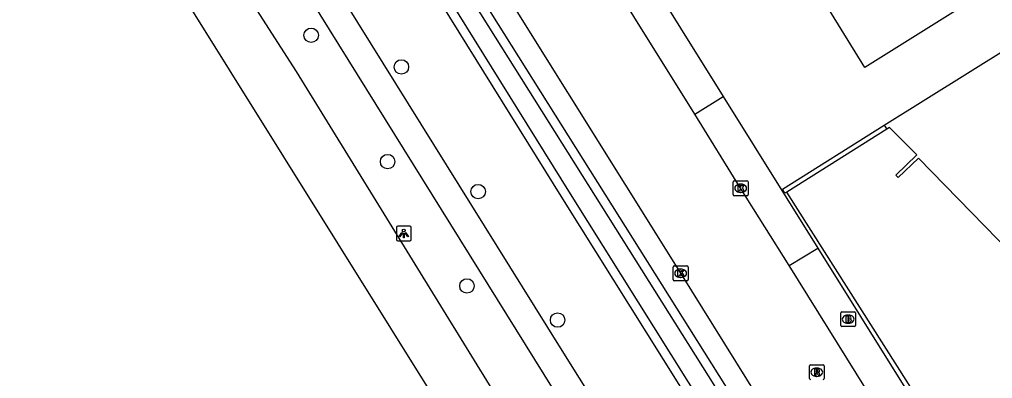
# Model space of a CAD drawing. Extents: x 158838 to 160074, y 386376 to 387776.
# Drawn here: x 158998.6 to 159064.3, y 386913.1 to 386937.3 of the extents above; entities that cross this region are included whole.
import ezdxf

# ---------------------------------------------------------------- set-up
doc = ezdxf.new("R2010")
doc.units = 0
for name, color, linetype in [('IMGEO_Berm_groen', 7, 'Continuous'), ('IMGEO_Boom', 7, 'Continuous'), ('IMGEO_Brandkraan', 7, 'Continuous'), ('IMGEO_Fietspad_gesloten', 7, 'Continuous'), ('IMGEO_Greppel_droge_sloot', 7, 'Continuous'), ('IMGEO_Hek', 7, 'Continuous'), ('IMGEO_Kolk', 7, 'Continuous'), ('IMGEO_Lichtpunt', 7, 'Continuous'), ('IMGEO_Muur', 7, 'Continuous'), ('IMGEO_Pand', 7, 'Continuous'), ('IMGEO_Rijbaan_lokaal_open', 7, 'Continuous'), ('IMGEO_Rijbaan_regionaal_gesloten', 7, 'Continuous'), ('IMGEO_Rioolput', 7, 'Continuous'), ('IMGEO_Voetpad_open', 7, 'Continuous')]:
    doc.layers.add(name, color=color, linetype=linetype)

msp = doc.modelspace()

# ---------------------------------------------------------------- linework, layer by layer
at = {"layer": 'IMGEO_Berm_groen'}
msp.add_lwpolyline([(159000, 386986.242), (158991.693, 386999.224), (158990.004, 386998.024), (159000, 386981.943), (159035.265, 386925.216), (159055.682, 386892.626), (159088.981, 386839.474), (159089.256, 386838.78), (159089.835, 386838.498), (159090.244, 386838.524), (159091.028, 386838.871), (159091.422, 386839.242), (159091.568, 386839.665), (159091.508, 386840.108), (159063.62, 386885.019), (159057.921, 386894.086), (159000, 386986.242)], dxfattribs=at)
at = {"layer": 'IMGEO_Boom'}
for centre in [(159018.28, 386936.274), (159024.377, 386934.135), (159023.446, 386927.73), (159029.567, 386925.705), (159028.814, 386919.326), (159034.937, 386917.022)]:
    msp.add_circle(centre, 0.489, dxfattribs=at)
at = {"layer": 'IMGEO_Brandkraan'}
for p, q in [((159054.082, 386916.654), (159054.082, 386917.506)), ((159054.157, 386917.58), (159055.009, 386917.58)), ((159054.57, 386917.36), (159054.595, 386917.36)), ((159055.083, 386917.506), (159055.083, 386916.654)), ((159055.009, 386916.58), (159054.157, 386916.58)), ((159054.593, 386916.8), (159054.568, 386916.8))]:
    msp.add_line(p, q, dxfattribs=at)
for points in [[(159054.082, 386916.654), (159054.082, 386917.506)], [(159054.157, 386917.58), (159055.009, 386917.58)], [(159054.43, 386917.28), (159054.43, 386916.88), (159054.643, 386916.88)], [(159054.661, 386917.28), (159054.43, 386917.28)], [(159054.609, 386917.199), (159054.555, 386917.199), (159054.555, 386917.123)], [(159054.555, 386917.123), (159054.608, 386917.123)], [(159055.083, 386917.506), (159055.083, 386916.654)], [(159055.009, 386916.58), (159054.157, 386916.58)], [(159054.617, 386917.047), (159054.555, 386917.047), (159054.555, 386916.966)], [(159054.555, 386916.966), (159054.617, 386916.966)]]:
    msp.add_lwpolyline(points, dxfattribs=at)
for centre, radius, start, end in [((159054.159, 386917.504), 0.0765, 91.55205, 178.44795), ((159054.159, 386917.504), 0.0765, 91.55205, 178.44795), ((159054.61, 386917.161), 0.0379, 267.82845, 90.93552), ((159054.665, 386917.135), 0.145, 59.4692, 91.53667), ((159054.69, 386917.182), 0.0922, 285.51372, 58.15012), ((159054.695, 386916.99), 0.105, 301.31148, 78.98903), ((159055.007, 386917.504), 0.0765, 1.55205, 88.44795), ((159055.007, 386917.504), 0.0765, 1.55205, 88.44795), ((159054.159, 386916.656), 0.0765, 181.55205, 268.44795), ((159054.159, 386916.656), 0.0765, 181.55205, 268.44795), ((159054.618, 386917.006), 0.0404, 269.87594, 90.50774), ((159054.649, 386917.131), 0.251, 268.66757, 293.53466), ((159055.007, 386916.656), 0.0765, 271.55205, 358.44795), ((159055.007, 386916.656), 0.0765, 271.55205, 358.44795)]:
    msp.add_arc(centre, radius, start, end, dxfattribs=at)
for centre, major_axis, ratio, start_param, end_param in [((159054.569, 386917.08), (-0.387, 0.002), 0.722429, 4.712389, 7.853982), ((159054.594, 386917.08), (-0.39, 0.002), 0.717154, 1.570796, 4.712389)]:
    msp.add_ellipse(centre, major_axis=major_axis, ratio=ratio, start_param=start_param, end_param=end_param, dxfattribs=at)
at = {"layer": 'IMGEO_Fietspad_gesloten'}
for points in [[(159153.556, 386734.708), (159143.952, 386750), (159123.016, 386783.333), (159107.784, 386807.586), (159105.291, 386810.988), (159102.504, 386814.154), (159102.451, 386814.209), (159101.304, 386815.324), (159095.249, 386821.212), (159093.442, 386823.227), (159091.461, 386825.74), (159089.683, 386828.15), (159082.8, 386839.159), (159079.753, 386844.002), (159072.053, 386856.336), (159051.929, 386888.316), (159051.101, 386889.639), (159035.145, 386915.136), (159017.155, 386944.035), (159000, 386971.66), (158998.45, 386974.253), (158992.568, 386983.667), (158992.533, 386984.139), (158984.936, 386996.361)], [(158990.726, 386982.523), (158996.138, 386974.083), (159013.182, 386946.824), (159039.053, 386905.234), (159050.784, 386886.396), (159070.38, 386855.242), (159081.168, 386838.156), (159087.914, 386827.34), (159089.294, 386824.866), (159090.889, 386822.524), (159092.687, 386820.335), (159093.62, 386819.341), (159096.324, 386816.766), (159099.079, 386814.018), (159101.834, 386811.269), (159102.217, 386810.854), (159103.824, 386808.91), (159105.251, 386806.829), (159117.605, 386787.425)]]:
    msp.add_lwpolyline(points, dxfattribs=at)
at = {"layer": 'IMGEO_Greppel_droge_sloot'}
msp.add_lwpolyline([(158999.473, 386985.908), (158991.52, 386998.336), (158991.091, 386998.031), (158990.844, 386997.855), (159000.53, 386982.272), (159035.794, 386925.546), (159056.211, 386892.957), (159089.54, 386839.757), (159089.747, 386839.235), (159089.96, 386839.131), (159090.093, 386839.14), (159090.678, 386839.399), (159090.882, 386839.591), (159090.93, 386839.728), (159090.907, 386839.892), (159063.091, 386884.688), (159057.393, 386893.754), (158999.473, 386985.908)], dxfattribs=at)
at = {"layer": 'IMGEO_Hek'}
msp.add_lwpolyline([(159066.88, 386899.741), (159050.432, 386925.672)], dxfattribs=at)
at = {"layer": 'IMGEO_Kolk'}
for p, q in [((159046.814, 386925.503), (159046.814, 386926.355)), ((159046.889, 386926.429), (159047.741, 386926.429)), ((159047.815, 386926.355), (159047.815, 386925.503)), ((159047.325, 386925.649), (159047.3, 386925.649)), ((159047.302, 386926.209), (159047.327, 386926.209)), ((159047.741, 386925.429), (159046.889, 386925.429)), ((159042.755, 386919.755), (159042.755, 386920.607)), ((159042.83, 386920.681), (159043.682, 386920.681)), ((159043.243, 386920.461), (159043.268, 386920.461)), ((159043.756, 386920.607), (159043.756, 386919.755)), ((159043.266, 386919.901), (159043.241, 386919.901)), ((159043.682, 386919.681), (159042.83, 386919.681))]:
    msp.add_line(p, q, dxfattribs=at)
for points in [[(159046.814, 386925.503), (159046.814, 386926.355)], [(159046.889, 386926.429), (159047.741, 386926.429)], [(159047.815, 386926.355), (159047.815, 386925.503)], [(159047.135, 386926.129), (159047.258, 386926.129), (159047.258, 386925.978), (159047.388, 386926.129), (159047.552, 386926.129), (159047.406, 386925.978), (159047.559, 386925.729), (159047.407, 386925.729), (159047.322, 386925.893), (159047.258, 386925.826), (159047.258, 386925.729), (159047.135, 386925.729), (159047.135, 386926.129)], [(159047.741, 386925.429), (159046.889, 386925.429)], [(159042.755, 386919.755), (159042.755, 386920.607)], [(159042.83, 386920.681), (159043.682, 386920.681)], [(159043.076, 386920.381), (159043.199, 386920.381), (159043.199, 386920.23), (159043.329, 386920.381), (159043.493, 386920.381), (159043.347, 386920.23), (159043.5, 386919.981), (159043.348, 386919.981), (159043.263, 386920.145), (159043.199, 386920.078), (159043.199, 386919.981), (159043.076, 386919.981), (159043.076, 386920.381)], [(159043.756, 386920.607), (159043.756, 386919.755)], [(159043.682, 386919.681), (159042.83, 386919.681)]]:
    msp.add_lwpolyline(points, dxfattribs=at)
for centre, start, end in [((159046.891, 386926.353), 91.55205, 178.44795), ((159046.891, 386926.353), 91.55205, 178.44795), ((159047.739, 386926.353), 1.55205, 88.44795), ((159047.739, 386926.353), 1.55205, 88.44795), ((159046.891, 386925.505), 181.55205, 268.44795), ((159046.891, 386925.505), 181.55205, 268.44795), ((159047.739, 386925.505), 271.55205, 358.44795), ((159047.739, 386925.505), 271.55205, 358.44795), ((159042.832, 386920.605), 91.55205, 178.44795), ((159042.832, 386920.605), 91.55205, 178.44795), ((159043.68, 386920.605), 1.55205, 88.44795), ((159043.68, 386920.605), 1.55205, 88.44795), ((159042.832, 386919.757), 181.55205, 268.44795), ((159042.832, 386919.757), 181.55205, 268.44795), ((159043.68, 386919.757), 271.55205, 358.44795), ((159043.68, 386919.757), 271.55205, 358.44795)]:
    msp.add_arc(centre, 0.0765, start, end, dxfattribs=at)
for centre, major_axis, ratio, start_param, end_param in [((159047.301, 386925.929), (-0.387, 0.002), 0.722429, 4.712389, 7.853982), ((159047.326, 386925.929), (-0.39, 0.002), 0.717154, 1.570796, 4.712389), ((159043.242, 386920.181), (-0.387, 0.002), 0.722429, 4.712389, 7.853982), ((159043.267, 386920.181), (-0.39, 0.002), 0.717154, 1.570796, 4.712389)]:
    msp.add_ellipse(centre, major_axis=major_axis, ratio=ratio, start_param=start_param, end_param=end_param, dxfattribs=at)
at = {"layer": 'IMGEO_Lichtpunt'}
for p, q in [((159024.039, 386923.278), (159024.039, 386922.471)), ((159024.039, 386923.278), (159024.039, 386922.471)), ((159024.941, 386923.373), (159024.133, 386923.373)), ((159024.941, 386923.373), (159024.133, 386923.373)), ((159025.035, 386922.471), (159025.035, 386923.278)), ((159025.035, 386922.471), (159025.035, 386923.278)), ((159024.133, 386922.377), (159024.941, 386922.377)), ((159024.133, 386922.377), (159024.941, 386922.377))]:
    msp.add_line(p, q, dxfattribs=at)
for points in [[(159024.413, 386922.942), (159024.452, 386922.914), (159024.264, 386922.652), (159024.226, 386922.679), (159024.413, 386922.942)], [(159024.515, 386922.894), (159024.562, 386922.894), (159024.562, 386922.572), (159024.515, 386922.572), (159024.515, 386922.894)], [(159024.625, 386922.914), (159024.663, 386922.941), (159024.85, 386922.679), (159024.811, 386922.651), (159024.625, 386922.914)]]:
    msp.add_lwpolyline(points, dxfattribs=at)
msp.add_circle((159024.538, 386923.076), 0.0994, dxfattribs=at)
for centre, start, end in [((159024.133, 386923.278), 90, 180), ((159024.133, 386923.278), 90, 180), ((159024.941, 386923.278), 0, 90), ((159024.941, 386923.278), 0, 90), ((159024.133, 386922.471), 180, 270), ((159024.133, 386922.471), 180, 270), ((159024.941, 386922.471), 270, 0), ((159024.941, 386922.471), 270, 360)]:
    msp.add_arc(centre, 0.0946, start, end, dxfattribs=at)
at = {"layer": 'IMGEO_Muur'}
msp.add_lwpolyline([(159057.194, 386929.933), (159050.432, 386925.672), (159050.308, 386925.594), (159050.145, 386925.861), (159057.026, 386930.203)], dxfattribs=at)
at = {"layer": 'IMGEO_Pand'}
for points in [[(159046.555, 386960.214), (159064.894, 386971.726), (159077.764, 386950.938), (159061.799, 386940.822), (159063.111, 386938.73), (159055.719, 386934.097), (159052.509, 386939.297)], [(159057.026, 386930.203), (159085.733, 386948.136), (159098.905, 386927.043), (159092.293, 386920.792), (159087.651, 386923.144), (159084.236, 386916.402), (159079.601, 386918.778), (159073.847, 386913.112), (159073.617, 386913.315), (159059.33, 386927.96), (159057.958, 386926.654), (159057.813, 386926.806), (159059.214, 386928.192), (159057.381, 386930.049), (159057.194, 386929.933)], [(159057.026, 386930.203), (159057.194, 386929.933)]]:
    msp.add_lwpolyline(points, dxfattribs=at)
at = {"layer": 'IMGEO_Rijbaan_lokaal_open'}
for points in [[(158992.734, 387001.043), (158993.387, 387000), (159000, 386989.439), (159000.316, 386988.934), (159010.09, 386973.23), (159021.504, 386954.997), (159031.839, 386938.426), (159043.257, 386920.182), (159053.024, 386904.489), (159059.057, 386894.827), (159065.997, 386883.711), (159075.251, 386868.876), (159086.653, 386850.613), (159097.471, 386833.198), (159108.33, 386815.791), (159119.183, 386798.375), (159120.937, 386795.51), (159121.337, 386794.968), (159121.784, 386794.465)], [(159044.207, 386930.937), (159035.958, 386944.171), (159030.023, 386953.704)], [(159050.595, 386920.7), (159047.315, 386925.929), (159044.207, 386930.937)], [(159059.394, 386906.605), (159057.132, 386910.196), (159050.595, 386920.7)]]:
    msp.add_lwpolyline(points, dxfattribs=at)
at = {"layer": 'IMGEO_Rijbaan_regionaal_gesloten'}
for points in [[(159143.031, 386728.393), (159114.787, 386773.529), (159063.769, 386852.239), (159047.794, 386877.825), (159027.337, 386910.591), (159001.844, 386951.425), (158973.435, 386996.928), (158951.308, 387032.368), (158919.283, 387083.664), (158891.623, 387127.967), (158871.393, 387160.012), (158853.231, 387189.196)], [(159098.75, 386806.078), (159095.71, 386810.659), (159095.09, 386811.591), (159071.557, 386846.971), (159064.463, 386858.196), (159063.391, 386859.93), (159061.455, 386863.013), (159048.457, 386883.647), (159034.701, 386905.543), (159017.299, 386933.828), (159009.693, 386945.652)]]:
    msp.add_lwpolyline(points, dxfattribs=at)
at = {"layer": 'IMGEO_Rioolput'}
for p, q in [((159051.959, 386913.066), (159051.959, 386913.918)), ((159052.034, 386913.992), (159052.886, 386913.992)), ((159052.96, 386913.918), (159052.96, 386913.066)), ((159052.47, 386913.212), (159052.445, 386913.212)), ((159052.447, 386913.772), (159052.472, 386913.772))]:
    msp.add_line(p, q, dxfattribs=at)
for points in [[(159051.959, 386913.066), (159051.959, 386913.918)], [(159052.034, 386913.992), (159052.886, 386913.992)], [(159052.96, 386913.918), (159052.96, 386913.066)], [(159052.548, 386913.69), (159052.296, 386913.692), (159052.296, 386913.292)], [(159052.296, 386913.292), (159052.42, 386913.292), (159052.42, 386913.454), (159052.431, 386913.454)], [(159052.474, 386913.611), (159052.42, 386913.611), (159052.42, 386913.53)], [(159052.42, 386913.53), (159052.472, 386913.53)], [(159052.478, 386913.425), (159052.549, 386913.292), (159052.689, 386913.292), (159052.624, 386913.418)]]:
    msp.add_lwpolyline(points, dxfattribs=at)
for centre, radius, start, end in [((159052.036, 386913.916), 0.0765, 91.55205, 178.44795), ((159052.036, 386913.916), 0.0765, 91.55205, 178.44795), ((159052.884, 386913.916), 0.0765, 1.55205, 88.44795), ((159052.884, 386913.916), 0.0765, 1.55205, 88.44795), ((159052.43, 386913.401), 0.0533, 26.02933, 88.69889), ((159052.456, 386913.719), 0.19, 274.7715, 282.96867), ((159052.48, 386913.515), 0.0964, 77.00612, 93.18647), ((159052.494, 386913.572), 0.0378, 276.66336, 79.67722), ((159052.547, 386913.58), 0.109, 350.36119, 89.41601), ((159052.545, 386913.58), 0.112, 277.58423, 350.98172), ((159052.529, 386913.365), 0.108, 29.51342, 73.79051), ((159052.036, 386913.068), 0.0765, 181.55205, 268.44795), ((159052.036, 386913.068), 0.0765, 181.55205, 268.44795), ((159052.884, 386913.068), 0.0765, 271.55205, 358.44795), ((159052.884, 386913.068), 0.0765, 271.55205, 358.44795)]:
    msp.add_arc(centre, radius, start, end, dxfattribs=at)
for centre, major_axis, ratio, start_param, end_param in [((159052.446, 386913.492), (-0.387, 0.002), 0.722429, 4.712389, 7.853982), ((159052.471, 386913.492), (-0.39, 0.002), 0.717154, 1.570796, 4.712389)]:
    msp.add_ellipse(centre, major_axis=major_axis, ratio=ratio, start_param=start_param, end_param=end_param, dxfattribs=at)
at = {"layer": 'IMGEO_Voetpad_open'}
for points in [[(159031.942, 386954.904), (159046.121, 386932.132)], [(159044.207, 386930.937), (159046.121, 386932.132)], [(159046.121, 386932.132), (159052.526, 386921.891)], [(159050.595, 386920.7), (159052.526, 386921.891)], [(159052.526, 386921.891), (159061.292, 386907.837)]]:
    msp.add_lwpolyline(points, dxfattribs=at)

doc.saveas('drawing.dxf')
